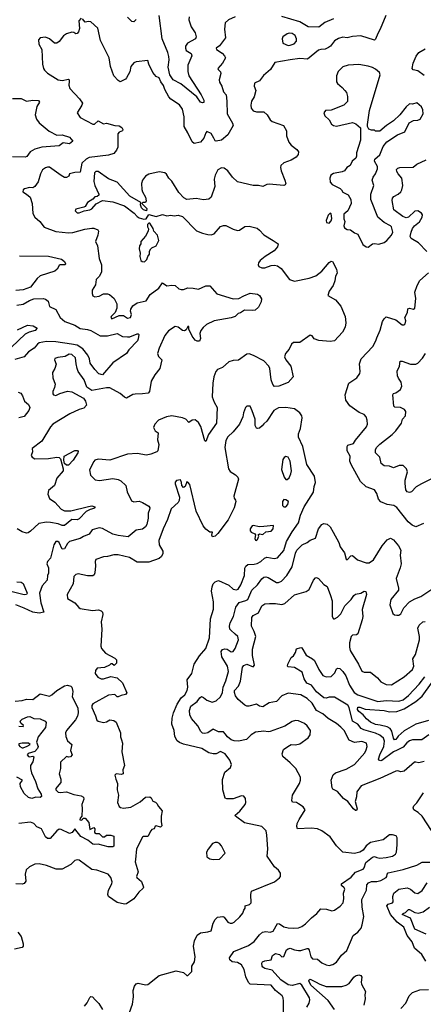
# Model space of a CAD drawing. Extents: x 1954683 to 2060285, y 904798 to 1016299.
# Tile 286 of 472: x 1986162 to 1989987, y 973794 to 983116. Entities that reach past the tile are written whole.
import ezdxf

# ---------------------------------------------------------------- set-up
doc = ezdxf.new("R2010")
doc.units = 0

msp = doc.modelspace()

# ---------------------------------------------------------------- linework, layer by layer
at = {"layer": '0CON10XD'}
for points in [[(1989632.5, 983155), (1989578.1, 983025), (1989554.4, 982985), (1989535, 982932.5), (1989525, 982922.5), (1989395, 982963.8), (1989315, 982957.8), (1989265, 982945.4), (1989225, 982951.5), (1989181.5, 982938.5), (1989145, 982914.2), (1989106.5, 982865), (1989088.8, 982851.2), (1989055, 982837.3), (1989015, 982834.6), (1988993.4, 982826.6), (1988887.6, 982742.4), (1988815, 982749.2), (1988724.5, 982735.5), (1988580.3, 982709.7), (1988537.5, 982645), (1988473.7, 982586.3), (1988433.2, 982536.8), (1988386.1, 982513.9), (1988384.1, 982485.9), (1988398.2, 982445), (1988384.4, 982385), (1988360, 982345), (1988352.2, 982305), (1988356.7, 982276.7), (1988375, 982254.3), (1988405, 982242.9), (1988475, 982242.5), (1988506.9, 982215), (1988535, 982169.2), (1988552.8, 982152.8), (1988662.9, 982112.9), (1988690, 982065), (1988691.4, 982015), (1988711.9, 981955), (1988735, 981928.1), (1988787.6, 981887.6), (1988802.5, 981865), (1988801.7, 981838.3), (1988780.8, 981815), (1988735, 981786.7), (1988665, 981760.8), (1988638, 981735), (1988634.1, 981715.9), (1988640, 981685), (1988675.7, 981595), (1988684, 981565), (1988678.3, 981551.7), (1988665, 981547.5), (1988525, 981558.6), (1988505, 981555.8), (1988465, 981536.2), (1988425, 981546), (1988375, 981546), (1988225, 981580), (1988177.1, 981625), (1988135, 981686), (1988100.3, 981710.3), (1988075, 981712.9), (1988040.6, 981695), (1988013.1, 981645), (1988004.2, 981605), (1988012, 981535), (1987975, 981436.7), (1987955, 981416), (1987905, 981410), (1987835, 981423.8), (1987745, 981414), (1987718.3, 981428.3), (1987668.7, 981478.7), (1987605, 981587.5), (1987575, 981616.7), (1987554.2, 981654.2), (1987535.8, 981665.8), (1987484.3, 981674.3), (1987385, 981654.6), (1987354.4, 981635), (1987325, 981595.7), (1987317.2, 981565), (1987318.9, 981508.9), (1987325.3, 981485.3), (1987354.4, 981435), (1987359.2, 981400.8), (1987353.6, 981386.4), (1987330, 981385), (1987320, 981375), (1987368, 981328), (1987365, 981307.5), (1987335, 981316.7), (1987316.2, 981335), (1987307.5, 981362.5), (1987310, 981385), (1987206.3, 981446.3), (1987085, 981577.3), (1987005, 981609.6), (1986905, 981680), (1986882.2, 981677.8), (1986869.5, 981665), (1986865.4, 981585.4), (1986874.6, 981544.6), (1986913.3, 981465), (1986912.5, 981455), (1986897, 981443), (1986875, 981437.5), (1986854.3, 981415.7), (1986805, 981386.2), (1986782, 981348), (1986770.5, 981339.5), (1986695, 981321.2), (1986688.8, 981305), (1986705, 981288.6), (1986725, 981287.1), (1986774, 981306), (1986825, 981314.3), (1986845, 981326.2), (1986885, 981371.2), (1986945, 981402.5), (1987045, 981392), (1987155, 981352.9), (1987246.7, 981285), (1987275, 981253.3), (1987295, 981240), (1987338.3, 981228.3), (1987359.3, 981230.7), (1987385, 981270), (1987453.8, 981253.8), (1987515, 981270), (1987555, 981258), (1987595, 981264.2), (1987625, 981258), (1987665, 981263.8), (1987705, 981252.5), (1987838.3, 981118.3), (1987895, 981094), (1987945, 981080.8), (1987975, 981078), (1988005, 981088.8), (1988065, 981156.7), (1988091.7, 981168.3), (1988115, 981168.8), (1988185, 981133.8), (1988225, 981121.2), (1988245.7, 981124.3), (1988295, 981159.2), (1988335, 981161.5), (1988411.7, 981141.7), (1988435, 981124), (1988475, 981078), (1988565, 981025.8), (1988611.2, 980995), (1988605.8, 980965), (1988573.3, 980926.7), (1988488.8, 980875), (1988442, 980835), (1988426.2, 980815), (1988421.2, 980795), (1988428.3, 980778.3), (1988455, 980766.2), (1988485, 980766), (1988545, 980788.6), (1988575, 980790.8), (1988605, 980784.2), (1988640.3, 980760.3), (1988717.6, 980657.6), (1988765, 980641.2), (1988905, 980668.9), (1988968.7, 980691.3), (1989026, 980734), (1989095, 980817.5), (1989115, 980828.8), (1989125, 980826.2), (1989162.5, 980755), (1989168.9, 980715), (1989153.8, 980686.2), (1989148.8, 980645), (1989131.9, 980598.1), (1989095.7, 980545), (1989082.5, 980505), (1989155, 980464.2), (1989206, 980404), (1989246.4, 980306.4), (1989251.4, 980245), (1989245.6, 980205), (1989222.4, 980157.6), (1989146.2, 980075), (1989105, 980068.1), (1988995, 980079.4), (1988953.3, 980095), (1988932.7, 980122.7), (1988915, 980128.8), (1988815, 980060.8), (1988755, 980058.8), (1988737.7, 980042.3), (1988714.6, 979995.4), (1988680, 979955), (1988670, 979925), (1988683.3, 979895), (1988730, 979835), (1988752.5, 979735), (1988705, 979681.2), (1988616.7, 979645), (1988575, 979644.3), (1988561.2, 979661.2), (1988545.4, 979705), (1988531.4, 979815), (1988523.3, 979835), (1988475, 979885.4), (1988377.4, 979937.4), (1988335, 979952), (1988315, 979950), (1988235, 979891.2), (1988185, 979888.8), (1988145, 979876.2), (1988085, 979823.8), (1988035, 979805.5), (1988020, 979785), (1988001.8, 979735), (1987991.8, 979675), (1987986.1, 979546.1), (1988004, 979494), (1988032.2, 979445), (1988026.9, 979295), (1987951.3, 979188.7), (1987925, 979122.5), (1987915, 979130), (1987877.9, 979265), (1987855, 979301.4), (1987825, 979326.9), (1987795, 979325.5), (1987765, 979302.1), (1987735, 979333.1), (1987705, 979346.7), (1987605, 979364), (1987552.5, 979355), (1987476.7, 979325), (1987441.2, 979285), (1987431.2, 979255), (1987445, 979223.8), (1987472.5, 979205), (1987468.8, 979138.8), (1987480, 979095), (1987472, 979035), (1987461.2, 979025), (1987405, 979002.5), (1987365, 978994.3), (1987275, 979010), (1987185, 979001.9), (1987015, 978946.9), (1986905, 978955.6), (1986875.5, 978944.5), (1986865, 978934), (1986823.1, 978855), (1986833.6, 978803.6), (1986878.6, 978758.6), (1986917.9, 978752.1), (1987045, 978771.9), (1987095, 978761.4), (1987119.7, 978749.7), (1987167, 978707), (1987181.4, 978645), (1987220.9, 978560.9), (1987245, 978551.1), (1987295, 978558), (1987325.6, 978545.6), (1987385, 978511.2), (1987394, 978495), (1987392.5, 978477.5), (1987378.6, 978445), (1987378.1, 978395), (1987366.5, 978335), (1987355, 978314), (1987325, 978293.8), (1987265, 978284), (1987191.3, 978218.7), (1987095, 978231.9), (1987045, 978245.9), (1986945, 978300), (1986915, 978306.5), (1986848.8, 978285), (1986819.2, 978245), (1986765, 978223.3), (1986736, 978204), (1986635, 978174.6), (1986615, 978157.8), (1986585, 978106), (1986564.4, 978104.4), (1986534.7, 978164.7), (1986523.3, 978175), (1986504.6, 978175.4), (1986485.4, 978144.6), (1986455, 978016.7), (1986426.7, 977985), (1986418.8, 977965), (1986435.8, 977925), (1986434, 977875), (1986425.7, 977854.3), (1986421.3, 977808.7), (1986375, 977756.2), (1986350.4, 977685), (1986362.1, 977595), (1986391.2, 977505), (1986345, 977495.9), (1986286.6, 977506.6), (1986205, 977545.4), (1986125, 977575.6)], [(1986745, 983129.2), (1986722.2, 983105), (1986728.3, 983031.7), (1986719.5, 983000.5), (1986705.9, 982984.1), (1986695, 982982.5), (1986675.5, 982995.5), (1986655, 982998.9), (1986605, 982983.2), (1986576.3, 982963.7), (1986535, 982910.6), (1986515, 982894.4), (1986493.3, 982895), (1986445, 982934.3), (1986405, 982949.4), (1986356.1, 982943.9), (1986341.2, 982925), (1986342, 982885), (1986372, 982835), (1986377.5, 982695), (1986386, 982655), (1986397, 982637), (1986425, 982609.2), (1986525, 982547.5), (1986565, 982540), (1986625, 982553.8), (1986632, 982545), (1986630.8, 982529.2), (1986627.5, 982495), (1986635.8, 982465.8), (1986730, 982365), (1986755.7, 982325), (1986750.6, 982305), (1986708, 982235), (1986735, 982190), (1986855, 982126.2), (1986872.3, 982127.7), (1986905, 982157.5), (1986955, 982130.8), (1986985, 982135.8), (1987065, 982112.5), (1987105, 982112), (1987130, 982095), (1987140, 982075), (1987136.2, 982063.8), (1987105, 982050), (1987093.3, 982036.7), (1987091.9, 981908.1), (1987079.7, 981880.3), (1987055, 981850), (1987005, 981834), (1986820, 981810), (1986790.5, 981795), (1986752.1, 981757.9), (1986736.4, 981673.6), (1986685, 981670.6), (1986635, 981656.7), (1986626.7, 981635), (1986605, 981620.8), (1986585, 981622), (1986555, 981640), (1986445, 981719.4), (1986425, 981720.8), (1986405, 981714.2), (1986377.2, 981692.8), (1986358.5, 981655), (1986338, 981582), (1986304.4, 981535.6), (1986285, 981524.3), (1986254.3, 981525.7), (1986207.5, 981515), (1986193.3, 981505), (1986191.2, 981485), (1986226.7, 981465), (1986260, 981435), (1986278.6, 981375), (1986285, 981281.2), (1986306.2, 981245), (1986353.6, 981203.6), (1986395, 981152.9), (1986505, 981110), (1986625, 981097.7), (1986665, 981100.9), (1986778.1, 981131.9), (1986845, 981142.7), (1986865, 981141.9), (1986903.3, 981125), (1986907.5, 981115), (1986902.7, 981077.3), (1986878.8, 981015), (1986898, 980975), (1986914.3, 980855), (1986937.3, 980795), (1986936.7, 980725), (1986914.3, 980685.7), (1986888, 980655), (1986878.8, 980605), (1986850, 980555), (1986847.5, 980525), (1986855, 980502.5), (1986875, 980492.5), (1986915, 980496.7), (1986955, 980520), (1986995, 980521.2), (1987012.5, 980515), (1987056.2, 980475), (1987081.2, 980425), (1987083.3, 980385), (1987067.5, 980345), (1987030, 980305), (1987026.7, 980295), (1987035, 980283.8), (1987105, 980314.3), (1987145, 980314.2), (1987185, 980291.4), (1987211.2, 980295), (1987222.2, 980325), (1987212.5, 980355), (1987215.7, 980374.3), (1987234.3, 980405.7), (1987275.7, 980434.3), (1987361.2, 980455), (1987398.6, 980515), (1987479.2, 980575), (1987515, 980623.3), (1987555, 980597.5), (1987605, 980603.8), (1987635, 980598.6), (1987668.7, 980568.7), (1987690.9, 980560.9), (1987715, 980562), (1987755, 980578.5), (1987805, 980574.6), (1987855, 980564.6), (1987925, 980597.5), (1987965, 980597.5), (1988030.7, 980520.7), (1988185, 980473.8), (1988240, 980475), (1988285, 980502.9), (1988345, 980525.4), (1988415, 980517.1), (1988433.3, 980505), (1988452, 980472), (1988450.8, 980445), (1988426.1, 980393.9), (1988393.6, 980366.4), (1988368.8, 980361.2), (1988292.5, 980365), (1988255, 980341.2), (1988232.5, 980335), (1988203.9, 980306.1), (1988165, 980292.5), (1988005, 980263.5), (1987931, 980229), (1987899, 980201), (1987878.2, 980171.8), (1987870.4, 980145), (1987874, 980096), (1987865, 980072.5), (1987845, 980072.5), (1987825, 980082.5), (1987795, 980118.8), (1987766.2, 980185), (1987765, 980210), (1987755, 980210), (1987739.2, 980180.8), (1987725, 980169.2), (1987705, 980173.5), (1987665, 980205.6), (1987635, 980210.8), (1987571.4, 980168.6), (1987537.5, 980125), (1987483.2, 980006.8), (1987466.7, 979955), (1987477, 979927), (1987508.8, 979895), (1987490.5, 979815), (1987441.8, 979755), (1987408.1, 979695), (1987393.3, 979595), (1987378.9, 979581.1), (1987325, 979572.2), (1987255, 979571.2), (1987235, 979566.2), (1987175, 979532), (1987155, 979540.8), (1987115, 979575.6), (1987015, 979629.7), (1986985, 979629.8), (1986845, 979606.5), (1986797.8, 979637.8), (1986772.9, 979705), (1986716.7, 979785), (1986707.5, 979815), (1986696.8, 979856.8), (1986692, 979915), (1986655, 979945.6), (1986631.3, 979948.7), (1986592.5, 979927.5), (1986522.2, 979917.8), (1986495, 979906.7), (1986493.3, 979895), (1986508.8, 979855), (1986496.2, 979815), (1986474, 979775), (1986476.9, 979725), (1986496.9, 979665), (1986493.1, 979635), (1986476, 979595), (1986476, 979575), (1986483.3, 979563.3), (1986505, 979558.1), (1986543.3, 979576.7), (1986615, 979598.6), (1986655, 979594), (1986765, 979533.3), (1986786, 979505), (1986796.2, 979465), (1986771.2, 979438.8), (1986724.5, 979425.5), (1986635.5, 979384.5), (1986476.2, 979285), (1986455, 979260), (1986372.5, 979125), (1986280, 979055), (1986284.3, 979025.7), (1986270.3, 978990.3), (1986279.2, 978975), (1986305, 978959.4), (1986435, 978961.5), (1986515, 978975.4), (1986535, 978970.5), (1986547.4, 978957.4), (1986573.8, 978865), (1986573.3, 978845), (1986514.2, 978775), (1986492.5, 978705), (1986435, 978657.5), (1986428.5, 978625), (1986445, 978582.5), (1986495, 978547.1), (1986555, 978480.5), (1986586, 978466), (1986645.4, 978464.6), (1986815, 978508.5), (1986845, 978512.9), (1986873.3, 978505), (1986873.3, 978495), (1986865, 978488.8), (1986830.3, 978479.7), (1986790.9, 978459.1), (1986725, 978391.2), (1986705, 978382.1), (1986655, 978384.2), (1986585, 978327.8), (1986565, 978326.7), (1986525, 978341.8), (1986453.6, 978356.4), (1986415, 978357.9), (1986342.9, 978347.1), (1986265, 978272), (1986241.7, 978258.3), (1986225, 978255.7), (1986185, 978265.6), (1986136.9, 978296.9)], [(1988205, 983141.5), (1988140, 983115), (1988107.5, 983085), (1988101.9, 983025), (1988112.5, 982945), (1988055, 982866.7), (1988024.2, 982845), (1988026.2, 982835), (1988079.5, 982799.5), (1988103.8, 982775), (1988110.8, 982755), (1988085, 982704), (1988038.8, 982655), (1988041.2, 982645), (1988063.2, 982623.2), (1988069.4, 982605), (1988053.5, 982545), (1988055, 982523.3), (1988078.5, 982485), (1988094.3, 982434.3), (1988117.3, 982405), (1988124.6, 982345), (1988126.9, 982225), (1988178.6, 982135), (1988184.4, 982115), (1988135, 982025.3), (1988075, 981975.2), (1988025, 981965.4), (1988015, 981970), (1988002, 981995), (1987975, 982037.3), (1987935, 982056.2), (1987924.2, 982045), (1987907.8, 981995), (1987875, 981955.8), (1987815, 981943.3), (1987795, 981960), (1987756.4, 982045), (1987720.5, 982105), (1987720.3, 982195), (1987705, 982270), (1987675, 982308.6), (1987595, 982362.2), (1987575, 982386.9), (1987537.3, 982455), (1987525, 982494.2), (1987498.2, 982528.2), (1987485, 982564.2), (1987455, 982578.6), (1987424.3, 982615), (1987384.2, 982695), (1987375, 982730), (1987265, 982717.5), (1987242.6, 982707.4), (1987215, 982673.8), (1987205, 982622.5), (1987173.8, 982565), (1987165, 982554), (1987115, 982528.8), (1987095, 982538.8), (1987053.4, 982583.4), (1987023.7, 982673.7), (1987010.4, 982755), (1986928.4, 982918.4), (1986901.9, 983035), (1986836.1, 983096.1), (1986815, 983100), (1986783, 983093), (1986756.2, 983125)], [(1987265, 983116.7), (1987245, 983096.2), (1987225, 983098), (1987185, 983139.4)], [(1987767.3, 983142.7), (1987765.8, 983115), (1987787, 983047), (1987825, 982992.5), (1987835.6, 982955), (1987829.2, 982935), (1987752, 982895), (1987733.5, 982865), (1987732.1, 982845), (1987738.9, 982825), (1987785.5, 982795.5), (1987792.5, 982775), (1987756.3, 982683.7), (1987754.5, 982624.5), (1987764.4, 982585), (1987882.7, 982405), (1987906.5, 982355), (1987907.1, 982332.9), (1987895, 982328.8), (1987875, 982333.8), (1987840.6, 982385), (1987688.3, 982508.3), (1987615, 982547.8), (1987583.9, 982595), (1987570, 982665), (1987577.4, 982735), (1987575, 982768.8), (1987566.8, 982805), (1987510.9, 982935), (1987482.2, 983155)], [(1989135, 983124.7), (1989052.3, 983087.7), (1988995, 983044.4), (1988895, 983048.2), (1988815, 983096.1), (1988644.6, 983145.4)], [(1988705, 982872.5), (1988725, 982874), (1988763.6, 982886.4), (1988786.4, 982913.6), (1988786, 982935), (1988772.5, 982965), (1988745, 982986.5), (1988715, 982987.8), (1988695, 982981.4), (1988656.2, 982955), (1988648.8, 982935), (1988655, 982894), (1988705, 982872.5)], [(1989995, 982588.5), (1989935, 982630.8), (1989890.6, 982640.6), (1989882, 982655), (1989890.6, 982705), (1989918.7, 982771.3), (1989945, 982805.6), (1990005, 982841.4)], [(1989465, 980962), (1989506.1, 980993.9), (1989525, 980998), (1989565, 980990.8), (1989615, 981007.1), (1989640, 981025), (1989685.7, 981075), (1989698.9, 981105), (1989685.7, 981155), (1989676.2, 981165), (1989615, 981195.7), (1989556.4, 981246.4), (1989488.6, 981415), (1989488.9, 981465), (1989518.1, 981545), (1989503.3, 981595), (1989510, 981625), (1989532.5, 981655), (1989551.2, 981705), (1989551.2, 981725), (1989524, 981775), (1989526.2, 981795), (1989573.3, 981835), (1989607.5, 981915), (1989640.7, 981959.3), (1989743, 982027), (1989810, 982055), (1989851.1, 982138.9), (1989895, 982160.5), (1989935, 982163.5), (1989955.4, 982174.6), (1989986, 982224), (1989981.3, 982261.3), (1989970, 982290), (1989925, 982330), (1989885, 982317.5), (1989855, 982318), (1989825, 982292), (1989763.8, 982215), (1989705, 982156.7), (1989637.5, 982115), (1989575, 982060), (1989535, 982060), (1989525, 982070), (1989495, 982070), (1989470.7, 982080.7), (1989456.7, 982105), (1989456.2, 982125), (1989477, 982257), (1989578.6, 982595), (1989570, 982615), (1989535, 982646.2), (1989504.3, 982664.3), (1989465, 982675.7), (1989375, 982690.8), (1989275, 982684.2), (1989225, 982668.8), (1989180, 982625), (1989162.9, 982585), (1989165, 982527.5), (1989175, 982511.2), (1989218.8, 982475), (1989244, 982445), (1989258, 982425), (1989267.7, 982387.7), (1989269.5, 982340.5), (1989234.1, 982305.9), (1989115, 982258), (1989060, 982255), (1989042.5, 982235), (1989052.5, 982205), (1989095, 982166.7), (1989117.7, 982127.7), (1989135, 982113.8), (1989165, 982108), (1989315, 982143.8), (1989348.3, 982128.3), (1989391.7, 982091.7), (1989391.1, 981975), (1989353.2, 981856.8), (1989352.9, 981825), (1989346, 981805), (1989312, 981775), (1989294, 981736), (1989262.5, 981715), (1989240, 981685), (1989216.1, 981673.9), (1989135, 981658.8), (1989111.2, 981645), (1989100, 981615), (1989105, 981577.5), (1989124.1, 981554.1), (1989197.3, 981517.3), (1989212.5, 981505), (1989224, 981484), (1989275, 981456.2), (1989300, 981415), (1989301.9, 981375), (1989272.5, 981305), (1989233.4, 981275), (1989231.9, 981231.9), (1989241.5, 981205), (1989234.1, 981165), (1989241.1, 981145), (1989265, 981130.9), (1989296.4, 981126.4), (1989335, 981098.8), (1989365, 981086), (1989415, 980988.6), (1989445, 980964.2), (1989465, 980962)], [(1986095, 982370), (1986175, 982369.4), (1986225, 982343.8), (1986285, 982354.2), (1986340, 982350), (1986349.2, 982335), (1986323.1, 982295), (1986307.8, 982215), (1986320.6, 982175), (1986345, 982140.8), (1986441.7, 982061.7), (1986515, 982022.5), (1986565, 982024.7), (1986633.3, 982005), (1986666.7, 981965), (1986635, 981940), (1986575, 981950), (1986535, 981920.6), (1986371.2, 981908.8), (1986305, 981891.5), (1986262, 981865), (1986228.2, 981821.8), (1986215, 981814.3), (1986095, 981816.5)], [(1990021.1, 980921.1), (1989942.4, 981002.4), (1989872.9, 981042.9), (1989862.8, 981062.8), (1989870, 981105), (1989885, 981139.2), (1989904.6, 981165.4), (1989949.4, 981200.6), (1989976.9, 981245), (1989977.4, 981267.4), (1989969.2, 981285), (1989935, 981305.6), (1989905, 981302.2), (1989845, 981245.6), (1989825, 981240), (1989791.5, 981251.5), (1989707.2, 981315), (1989692.2, 981405), (1989694.7, 981425.3), (1989707, 981443), (1989749.5, 981465), (1989772.1, 981485), (1989783.8, 981505), (1989792.5, 981545), (1989782.9, 981615), (1989748.7, 981655), (1989735, 981678.6), (1989733.1, 981696.9), (1989745, 981708.9), (1989765, 981716.2), (1989888.9, 981721.1), (1989925, 981747.5), (1990015, 981788.8)], [(1989095, 981188.8), (1989115, 981212.5), (1989121.2, 981235), (1989115, 981277.5), (1989105, 981283.8), (1989084.6, 981265.4), (1989066.2, 981215), (1989070, 981195), (1989095, 981188.8)], [(1987345, 980824.3), (1987367.5, 980845), (1987375, 980872.5), (1987392, 980895), (1987392.9, 980925), (1987404.4, 980945.6), (1987415, 980956.7), (1987456.7, 980973.3), (1987480, 981025), (1987469.2, 981075), (1987433.3, 981115), (1987427.7, 981137.7), (1987395, 981190), (1987385, 981190), (1987373, 981177), (1987372.5, 981155), (1987381.2, 981135), (1987378.8, 981115), (1987355, 981067.5), (1987310, 981015), (1987310, 980995), (1987297.5, 980975), (1987293.3, 980945), (1987304, 980905), (1987301.4, 980875), (1987310.8, 980835), (1987322.5, 980825), (1987345, 980824.3)], [(1986159.5, 980880.5), (1986435, 980875.6), (1986558, 980848), (1986586.7, 980825), (1986595.9, 980805.9), (1986592.5, 980795), (1986545, 980794), (1986535, 980788), (1986515.8, 980755), (1986495.5, 980734.5), (1986355, 980690), (1986327.5, 980665), (1986265, 980582), (1986195, 980557.1), (1986125, 980553.3)], [(1989986.9, 978345), (1989915, 978314.4), (1989880.3, 978330.3), (1989842.7, 978362.7), (1989735, 978498), (1989707, 978517), (1989645, 978525.5), (1989585, 978550), (1989561.5, 978575), (1989545, 978628.8), (1989525, 978664), (1989443.9, 978693.9), (1989392.9, 978745), (1989301.8, 978905), (1989290.4, 978935), (1989292.2, 978985), (1989266.2, 979035), (1989263.8, 979075), (1989271.4, 979088.6), (1989325, 979104.4), (1989342.9, 979135), (1989448.3, 979261.7), (1989457.8, 979285), (1989455.5, 979325), (1989444.6, 979355), (1989426.9, 979376.9), (1989378, 979398), (1989288.9, 979458.9), (1989252.4, 979512.4), (1989245.5, 979565), (1989281.4, 979675), (1989356, 979725), (1989384, 979765), (1989389.2, 979785), (1989382.7, 979857.3), (1989398.8, 979905), (1989507.9, 980022.1), (1989537.5, 980075), (1989546.9, 980105), (1989577.1, 980175), (1989601.3, 980258.7), (1989615, 980283.8), (1989635, 980302.5), (1989725.3, 980275.3), (1989785, 980226), (1989803.9, 980226.1), (1989813.3, 980235), (1989820, 980265), (1989810, 980295), (1989836.4, 980345), (1989841.1, 980378.9), (1989855, 980384.3), (1989895, 980375.5), (1989906.3, 980385), (1989916.1, 980475), (1989906.5, 980535), (1989929.2, 980600.8), (1989955, 980645.5), (1990035, 980718.2)], [(1986135, 980412), (1986195, 980422.5), (1986255, 980458.6), (1986295, 980471.9), (1986385, 980476.7), (1986405, 980471.4), (1986430.3, 980450.3), (1986445, 980401.4), (1986503.6, 980373.6), (1986544.4, 980295), (1986589.3, 980259.3), (1986685, 980222.5), (1986735, 980191.5), (1986803.1, 980183.1), (1986835, 980172.5), (1986925, 980123.9), (1986995, 980123.1), (1987085, 980144.5), (1987137.6, 980117.6), (1987181.9, 980111.9), (1987205.6, 980114.4), (1987275, 980143.1), (1987285, 980142.9), (1987290.5, 980135), (1987286, 980094), (1987277.8, 980075), (1987195, 979989.2), (1987175, 979956.2), (1987045, 979865.7), (1986945, 979754.3), (1986913.3, 979763.3), (1986873.6, 979803.6), (1986830.4, 979865), (1986822.8, 979905), (1986808.6, 979938.6), (1986760.2, 980000.2), (1986705, 980033.8), (1986652.6, 980042.6), (1986505, 980067.2), (1986415, 980067.9), (1986346.2, 980055), (1986331.1, 980045), (1986299.4, 980005), (1986245, 979970.6), (1986205.8, 979924.2), (1986115, 979898.2)], [(1986139.6, 980180.4), (1986235, 980224.4), (1986288.8, 980218.8), (1986327.5, 980195), (1986308.1, 980171.9), (1986251.7, 980158.3), (1986215, 980140), (1986084.8, 980015.2)], [(1989750.4, 979720.4), (1989740.8, 979745), (1989738.3, 979788.3), (1989761.9, 979835), (1989767.1, 979882.9), (1989785, 979884.4), (1989865, 979854.5), (1989914.5, 979855.5), (1989935, 979864.2), (1989978.3, 979911.7), (1990007.5, 979955)], [(1990101, 978789), (1989968, 978722), (1989918.3, 978691.7), (1989873.4, 978646.6), (1989855, 978640.8), (1989835, 978646), (1989820, 978665), (1989814.5, 978725.5), (1989815.6, 978755), (1989838.1, 978835), (1989827.5, 978865), (1989795, 978895.6), (1989757.5, 978895), (1989704.1, 978874.1), (1989665, 978889.2), (1989615, 978892), (1989588.6, 978915), (1989574.4, 978974.4), (1989534.2, 979015), (1989534.2, 979045), (1989544.2, 979065), (1989573.8, 979096.2), (1989692, 979188), (1989727.4, 979222.6), (1989781.2, 979295), (1989790, 979335), (1989818, 979365), (1989820.8, 979405), (1989807.8, 979425), (1989769.2, 979445), (1989716.3, 979446.3), (1989706.8, 979456.8), (1989696.9, 979565), (1989705, 979576.8), (1989726.4, 979583.6), (1989770, 979615), (1989784.5, 979645), (1989778.2, 979685), (1989750.4, 979720.4)], [(1986148.3, 979588.3), (1986171.5, 979581.5), (1986189.6, 979555), (1986208.2, 979505), (1986245, 979471.8), (1986257.7, 979445), (1986248.2, 979415), (1986205, 979359.8), (1986152.6, 979347.4)], [(1987201.8, 973715), (1987230.4, 973795), (1987238.8, 973865), (1987235.6, 973925), (1987249.4, 973965), (1987265, 973988.8), (1987285, 973994.2), (1987355, 973977.5), (1987375, 973980), (1987485, 974065.7), (1987645, 974112), (1987715, 974093.8), (1987745, 974067.5), (1987755, 974067.5), (1987792.5, 974105), (1987793.8, 974155), (1987818, 974195), (1987825.8, 974245), (1987808.8, 974345), (1987817.3, 974395), (1987845, 974447.1), (1987875, 974469.4), (1987945, 974478.6), (1987975, 974491.2), (1987995, 974562.5), (1988013.2, 974596.8), (1988035, 974618.8), (1988085.9, 974625.9), (1988098.3, 974618.3), (1988135, 974572), (1988155, 974562), (1988175, 974561.2), (1988195, 974571.2), (1988246.6, 974623.4), (1988275, 974656.7), (1988285.8, 974684.2), (1988297.5, 974705), (1988300, 974725), (1988340, 974740), (1988354, 974755), (1988352, 974835), (1988360, 974865), (1988576.7, 974955), (1988625, 974992.5), (1988632.5, 975005), (1988632.5, 975035), (1988613.9, 975063.9), (1988576.2, 975095), (1988507.5, 975195), (1988512.2, 975265), (1988504.2, 975395), (1988496, 975435), (1988455, 975476.2), (1988292.4, 975512.4), (1988206.7, 975575), (1988203.3, 975585), (1988246.5, 975623.5), (1988297.1, 975685), (1988305.6, 975705), (1988302.3, 975742.3), (1988285, 975763.8), (1988265, 975769.2), (1988185, 975740), (1988125, 975739.2), (1988110, 975745), (1988085.6, 975825), (1988082.5, 975922.5), (1988105, 975992.5), (1988160, 976035), (1988170, 976065), (1988152.5, 976105), (1988108.8, 976165), (1988065, 976187.5), (1988023.6, 976166.4), (1987995, 976166.2), (1987955, 976176), (1987886.9, 976216.9), (1987715, 976256), (1987675, 976272.5), (1987655, 976288.8), (1987630.7, 976330.7), (1987626.2, 976386.2), (1987603.3, 976445), (1987606.3, 976503.7), (1987620.5, 976555), (1987653.6, 976635), (1987693.3, 976695), (1987727.2, 976722.8), (1987748.5, 976765), (1987753.8, 976795), (1987749.5, 976865), (1987792.1, 976925), (1987816.1, 977013.9), (1987865, 977092.5), (1987926.5, 977163.5), (1987960.9, 977265), (1987970.4, 977445), (1987998.9, 977535), (1987997.1, 977605), (1987980, 977705), (1987984.4, 977745.6), (1987995.7, 977774.3), (1988015, 977793.8), (1988045, 977806.2), (1988145, 977761.4), (1988185, 977724.5), (1988215, 977717.3), (1988232.9, 977725), (1988257.8, 977765), (1988292.9, 977855), (1988295.5, 977924.5), (1988305, 977942), (1988325, 977959.2), (1988385, 977960), (1988412.4, 977967.6), (1988447.1, 977985), (1988482.7, 978017.3), (1988505, 978027.8), (1988574.5, 978015.5), (1988605, 978022.2), (1988665, 978090), (1988691.3, 978175), (1988742.5, 978267.5), (1988805, 978352), (1988822.2, 978425), (1988858.2, 978505), (1988945, 978643.3), (1988952.5, 978695), (1988966, 978735), (1988954, 978795), (1988884.4, 978905), (1988844.4, 979075), (1988804.6, 979164.6), (1988804.4, 979195), (1988822.7, 979245), (1988840, 979345), (1988836.2, 979365), (1988817.5, 979395), (1988765, 979430.6), (1988685, 979444.5), (1988615, 979441.5), (1988570, 979415), (1988505, 979316), (1988475, 979290.8), (1988460.2, 979269.8), (1988435, 979249.2), (1988415, 979244.2), (1988405, 979248.8), (1988394.7, 979274.7), (1988394.6, 979335), (1988365, 979413.3), (1988345.7, 979455.7), (1988315, 979457.5), (1988302.9, 979445), (1988282.5, 979395), (1988277.1, 979355), (1988245.7, 979285), (1988185.8, 979215), (1988133, 979167), (1988115, 979132), (1988104.5, 979065), (1988141.1, 978865), (1988155, 978838), (1988206.4, 978806.4), (1988228.8, 978785), (1988235.8, 978765.8), (1988191.2, 978605), (1988193.8, 978585), (1988207.7, 978567.7), (1988208.8, 978555), (1988193.3, 978495), (1988138, 978382), (1988039.5, 978250.5), (1988015, 978227.5), (1987988.3, 978218.3), (1987982.5, 978235), (1987990, 978265), (1987965, 978262.5), (1987925, 978291.2), (1987901.2, 978325), (1987835, 978462.5), (1987773.8, 978715), (1987755, 978736.7), (1987745, 978740), (1987729.2, 978695), (1987715, 978686), (1987698.1, 978705), (1987696.7, 978735), (1987685, 978758), (1987648.3, 978751.7), (1987635, 978736.7), (1987635, 978720), (1987676, 978595), (1987672.5, 978565), (1987663.8, 978545), (1987598.1, 978485), (1987563.8, 978385), (1987520.8, 978295), (1987481.8, 978185), (1987483.7, 978143.7), (1987517.1, 978085), (1987519.4, 978060.6), (1987505.6, 978034.4), (1987485, 978015.8), (1987385, 977979.4)], [(1986605, 978899.3), (1986586.7, 978915), (1986580.7, 978945), (1986584.7, 978985), (1986685, 979038.2), (1986708.7, 979038.7), (1986716.2, 979026.2), (1986713.8, 979015), (1986669.2, 978945), (1986625, 978899.6), (1986605, 978899.3)], [(1988695, 978762.5), (1988715, 978777.5), (1988732, 978815), (1988736.5, 978845), (1988724.5, 978935), (1988705, 978972.5), (1988685, 978980), (1988667.8, 978972.2), (1988656.6, 978953.4), (1988642.3, 978857.7), (1988668.8, 978785), (1988685, 978762.5), (1988695, 978762.5)], [(1988685, 978504), (1988704, 978525), (1988708, 978555), (1988685, 978571.2), (1988665, 978573.3), (1988652.5, 978555), (1988652, 978515), (1988665, 978504.2), (1988685, 978504)], [(1988662.9, 973625), (1988662.9, 973825), (1988659.1, 973855), (1988647.8, 973875), (1988585.4, 973925.4), (1988545, 973975.6), (1988345, 973986), (1988330.3, 974000.3), (1988303.4, 974053.4), (1988287.8, 974125), (1988265, 974167.1), (1988225, 974190.7), (1988175.6, 974195.6), (1988152, 974215), (1988150, 974235), (1988192.5, 974295), (1988330.6, 974349.4), (1988385, 974387.5), (1988435, 974451.4), (1988463.1, 974476.9), (1988495, 974482.5), (1988535, 974476.7), (1988565, 974485.6), (1988605, 974557.5), (1988625, 974555.6), (1988665, 974528), (1988705, 974517.1), (1988756.4, 974513.6), (1988805, 974518.8), (1988835, 974530.4), (1988869.4, 974555), (1988926.6, 974613.4), (1988978.9, 974655), (1989015, 974698), (1989070, 974695), (1989119.3, 974679.3), (1989145, 974683.8), (1989197.8, 974722.2), (1989226.5, 974755), (1989234.2, 974795), (1989230.8, 974845), (1989242, 974885), (1989237, 974897), (1989210.3, 974920.3), (1989210, 974935), (1989303.3, 974996.7), (1989344.7, 975045.3), (1989416.7, 975075), (1989425.4, 975085), (1989440.6, 975135), (1989505, 975187.5), (1989525, 975194.2), (1989546.7, 975185), (1989575, 975176.9), (1989635, 975183.3), (1989695, 975195.9), (1989723.6, 975215), (1989733.2, 975235), (1989739.6, 975305), (1989739.4, 975369.4), (1989727.8, 975387.8), (1989695, 975398.1), (1989665, 975398.1), (1989605, 975350.6), (1989485, 975325.6), (1989444, 975295), (1989418.1, 975251.9), (1989385, 975234.2), (1989335, 975222.9), (1989225, 975232.9), (1989163.8, 975295), (1989105, 975378.8), (1989025, 975437.5), (1988984.3, 975454.3), (1988925, 975461.9), (1988794, 975454), (1988787.3, 975477.3), (1988791.9, 975505), (1988810, 975545), (1988865.8, 975635), (1988847.5, 975665), (1988805, 975692.5), (1988784.1, 975704.1), (1988747.5, 975707.5), (1988740, 975725), (1988746.2, 975775), (1988812.5, 975885), (1988824.2, 975915), (1988824.2, 975945), (1988777.1, 976025), (1988725, 976080), (1988655, 976140), (1988650, 976165), (1988663.3, 976205), (1988702.5, 976235), (1988735, 976253.8), (1988775, 976251.4), (1988815, 976258.6), (1988895, 976317.5), (1988913.9, 976346.1), (1988916.9, 976385), (1988885, 976430.8), (1988861.1, 976451.1), (1988805, 976478.8), (1988775, 976482), (1988745, 976470.8), (1988675, 976428.1), (1988534.5, 976375.5), (1988515, 976373.1), (1988475, 976381.1), (1988395, 976371.4), (1988355, 976346.7), (1988309.8, 976300.2), (1988235, 976286.1), (1988195, 976287.7), (1988165, 976298), (1988130.3, 976325), (1988110, 976355), (1988093.1, 976373.1), (1988045, 976375.2), (1987995, 976397.5), (1987945, 976362.7), (1987915, 976356.6), (1987895, 976360), (1987877.6, 976377.6), (1987851, 976431), (1987788.6, 976498.6), (1987773.7, 976535), (1987769.7, 976575), (1987785, 976616.9), (1987845, 976660), (1987869.4, 976695), (1987885, 976707.1), (1987905, 976700), (1987934.6, 976674.6), (1987985, 976655.9), (1988025, 976668.6), (1988064.6, 976705.4), (1988083.2, 976745), (1988089.3, 976795), (1988114.1, 976855), (1988139.1, 976945), (1988130, 976995), (1988077.8, 977085), (1988071.4, 977135), (1988085, 977153.8), (1988105, 977158), (1988127.5, 977155), (1988165, 977130), (1988186, 977135), (1988205, 977163.3), (1988235.8, 977245), (1988228.6, 977275), (1988205, 977299.4), (1988161.4, 977335), (1988154.4, 977345), (1988150.6, 977375), (1988156.9, 977405), (1988187.8, 977465), (1988210, 977555), (1988241.5, 977598.5), (1988304.1, 977615.9), (1988323.1, 977626.9), (1988362.3, 977715), (1988415, 977765.6), (1988455, 977821.9), (1988475, 977837.5), (1988495, 977840), (1988515, 977834.4), (1988595, 977787.5), (1988615, 977786.9), (1988641.3, 977798.7), (1988692.1, 977855), (1988744.7, 977935.3), (1988774.3, 978065.7), (1988787.1, 978095), (1988838.1, 978145), (1988884.7, 978165.3), (1988915, 978187.1), (1988965, 978206.7), (1988993.1, 978295), (1989025, 978336), (1989045, 978346), (1989075, 978341.2), (1989104.3, 978314.3), (1989133.4, 978263.4), (1989187.2, 978167.2), (1989199.2, 978125), (1989239.5, 978069.5), (1989257, 978007), (1989265, 978002.5), (1989299.7, 978040.3), (1989315, 978044), (1989362.1, 978002.1), (1989445, 977973.3), (1989475, 977974.4), (1989515, 978003.1), (1989597.1, 978135), (1989645, 978190), (1989675, 978205.8), (1989702.6, 978192.6), (1989750, 978135), (1989773.3, 978095), (1989766.7, 978045), (1989777.5, 977965), (1989768.2, 977925), (1989728.8, 977825), (1989751.2, 977735), (1989750, 977715), (1989680, 977625), (1989670, 977575), (1989696.7, 977495), (1989712.3, 977482.3), (1989735, 977476.7), (1989755, 977476.7), (1989775, 977490), (1989803.1, 977546.9), (1989856.9, 977603.1), (1989905, 977632.5), (1989963.8, 977655), (1990135, 977769.2)], [(1988405, 978186.2), (1988415, 978194), (1988426.7, 978225), (1988421.7, 978238.3), (1988435, 978247.5), (1988465, 978242.5), (1988495, 978266.7), (1988545, 978272), (1988563.8, 978295), (1988568.3, 978328.3), (1988473.9, 978316.1), (1988435, 978315.8), (1988375, 978328.1), (1988364, 978325), (1988345, 978296.7), (1988345, 978277.5), (1988355, 978264.2), (1988389.3, 978249.3), (1988397.5, 978237.5), (1988390.8, 978205), (1988395, 978188.8), (1988405, 978186.2)], [(1987385, 977979.4), (1987275, 977980.5), (1987201.2, 978025), (1987095, 978049.4), (1987055, 978049.2), (1986995, 978034.2), (1986955, 978032), (1986883.8, 978005), (1986876.2, 977985), (1986880, 977945), (1986875, 977880), (1986868.8, 977861.2), (1986855, 977850), (1986805, 977850.6), (1986715, 977868.6), (1986695, 977864), (1986674.2, 977845), (1986668.1, 977775), (1986611.4, 977675), (1986616, 977635), (1986685, 977595.7), (1986720.9, 977550.9), (1986735, 977541.9), (1986852.4, 977522.4), (1986907.7, 977527.7), (1986935, 977520), (1986945.6, 977505.6), (1986949.4, 977485), (1986934.2, 977414.2), (1986941.2, 977345), (1986930, 977185), (1986936.7, 977163.3), (1986975, 977118), (1987065, 977072.5), (1987080, 977055), (1987080, 977025), (1987057, 977003), (1987037.5, 977017.5), (1987025, 977016.7), (1987012.5, 977005), (1986965.8, 976984.2), (1986895, 976975.8), (1986878.8, 976955), (1986877.5, 976925), (1986901.7, 976891.7), (1986935, 976876.7), (1986955, 976876.4), (1987025, 976898.6), (1987085, 976885.8), (1987136.6, 976836.6), (1987178.3, 976741.7), (1987163.9, 976726.1), (1987125, 976718.8), (1987095, 976704), (1987085, 976706.2), (1987065, 976726.2), (1987005, 976721.5), (1986855, 976637.5), (1986845, 976623.3), (1986844.6, 976605), (1986881.4, 976525), (1986892.5, 976485), (1986904.6, 976474.6), (1986957.3, 976462.7), (1986985, 976468.8), (1987015, 976486.2), (1987055, 976481.2), (1987076.2, 976465), (1987117.5, 976365), (1987116.7, 976325), (1987127.3, 976297.3), (1987135.7, 976265), (1987129.4, 976185), (1987156.2, 976055), (1987138.8, 976015), (1987143.8, 975976.2), (1987125, 975969.2), (1987075, 975976.9), (1987064.4, 975964.4), (1987072.2, 975925), (1987089.2, 975885), (1987086.7, 975825), (1987097.5, 975775), (1987090, 975705), (1987105, 975667.5), (1987116.4, 975656.4), (1987145, 975651.2), (1987215, 975661.4), (1987305, 975711.4), (1987355, 975753.8), (1987395, 975756.7), (1987407.3, 975747.3), (1987425, 975716.2), (1987448, 975708), (1987462.5, 975695), (1987477, 975667), (1987513.3, 975625), (1987503.8, 975575), (1987502.5, 975525), (1987510, 975485), (1987495, 975472), (1987455, 975482.5), (1987445, 975480), (1987436.7, 975455), (1987415, 975447.5), (1987405, 975436.2), (1987377.5, 975382.5), (1987335, 975384.3), (1987325, 975377.5), (1987270, 975265), (1987257.8, 975165), (1987255.9, 975144.1), (1987283.2, 975046.8), (1987267.8, 975005), (1987271.1, 974995), (1987315.3, 974955.3), (1987335.6, 974904.4), (1987333.1, 974895), (1987292.1, 974855), (1987245, 974794), (1987175, 974746.7), (1987155, 974741.2), (1987085, 974758.6), (1987004.2, 974815), (1986998.6, 974835), (1987002.9, 974875), (1987035, 974933.3), (1987038.6, 974955), (1987025, 974993.3), (1986998.8, 975025), (1986892.5, 975065), (1986845, 975070), (1986725, 975157.1), (1986705, 975160.8), (1986685.7, 975154.3), (1986645, 975118), (1986565, 975071.9), (1986507, 975073), (1986415, 975108.9), (1986345, 975124), (1986305, 975122), (1986254, 975096), (1986223, 975067), (1986213.3, 975025), (1986220.7, 974959.3), (1986205, 974937.5), (1986185, 974931.2), (1986126.4, 974933.6)], [(1986135, 977795.3), (1986175, 977790.9), (1986195, 977779.2), (1986231.4, 977685), (1986225, 977672.5), (1986205, 977671.1), (1986065, 977705.7)], [(1989995.9, 976094.1), (1989945, 976080), (1989917.3, 976087.3), (1989902.5, 976085), (1989805, 976001.2), (1989775, 975996.2), (1989745, 976004.2), (1989725, 976001.4), (1989575, 975932.2), (1989396.9, 975863.1), (1989357.3, 975805), (1989353.2, 975756.8), (1989340, 975715), (1989360, 975645), (1989355, 975630), (1989345, 975627.5), (1989325, 975643.3), (1989272.7, 975712.7), (1989231.2, 975741.2), (1989175, 975808.8), (1989129.5, 975829.5), (1989122.9, 975842.9), (1989114.3, 975915), (1989132.9, 975965), (1989155, 975984.3), (1989255, 976020.8), (1989335, 976065.7), (1989431.9, 976175), (1989445, 976203.3), (1989454.2, 976235), (1989448.8, 976265), (1989405, 976280.6), (1989335, 976273.1), (1989285, 976294.3), (1989238.1, 976385), (1989205, 976417.5), (1989163.6, 976453.6), (1989085, 976500.5), (1989035.6, 976545), (1988974.4, 976574.4), (1988934.8, 976644.8), (1988885, 976690.8), (1988825, 976725.5), (1988705, 976740), (1988645, 976715.8), (1988595, 976660), (1988525, 976649.4), (1988465, 976610.6), (1988435, 976617.3), (1988405, 976637.1), (1988333.1, 976616.9), (1988315, 976617.2), (1988295, 976626.2), (1988231.3, 976681.3), (1988207.3, 976715), (1988196.5, 976745), (1988198.6, 976765), (1988234.7, 976805.3), (1988255.3, 976854.7), (1988273.8, 976985), (1988285, 977002.5), (1988315, 977012.9), (1988375, 976990), (1988386, 977005), (1988368.8, 977095), (1988368.8, 977155), (1988398.1, 977275), (1988384.7, 977325), (1988360, 977375), (1988362.9, 977455), (1988374, 977475), (1988425, 977501.4), (1988455, 977567.5), (1988485, 977584), (1988530.3, 977589.7), (1988585, 977589.4), (1988645, 977579.4), (1988675, 977587.1), (1988765, 977670), (1988875, 977701.4), (1988905, 977720), (1988945, 977808), (1988965, 977831.2), (1988975, 977834), (1988992.5, 977825), (1989045, 977768.1), (1989075, 977750), (1989107.1, 977665), (1989124.4, 977615), (1989122, 977465), (1989135, 977443.3), (1989145, 977442.5), (1989175, 977458), (1989205, 977489.5), (1989244.3, 977565.7), (1989303.8, 977626.2), (1989329.2, 977665), (1989345, 977675.6), (1989394.3, 977685.7), (1989425, 977706), (1989440.7, 977700.7), (1989446.7, 977675), (1989406.9, 977533.1), (1989413.8, 977465), (1989408.7, 977435), (1989365, 977302), (1989355, 977293.5), (1989315, 977287.3), (1989301.8, 977275), (1989287.7, 977215), (1989285.9, 977175), (1989295, 977144.3), (1989373.3, 977015), (1989405, 976948), (1989425, 976940), (1989487, 976937), (1989554, 976885), (1989585, 976846), (1989635, 976822.9), (1989685, 976817.8), (1989805, 976894.4), (1989883.1, 976965), (1989895.6, 976995), (1989886.7, 977065), (1989912.4, 977105), (1989949.6, 977245), (1989951.5, 977275), (1989933.6, 977355), (1989945.8, 977385), (1989983.3, 977415), (1990005, 977417.5)], [(1990037.5, 976345), (1989972.4, 976297.6), (1989885, 976297.5), (1989855, 976289.2), (1989830.1, 976269.9), (1989795, 976228.2), (1989739.5, 976199.5), (1989705, 976184.1), (1989595, 976100.9), (1989585, 976098.1), (1989564, 976105), (1989561.9, 976115), (1989574.4, 976155.6), (1989611.2, 976235), (1989618.8, 976285), (1989609.2, 976315), (1989575, 976341.1), (1989532.5, 976362.5), (1989422.9, 976392.9), (1989398.4, 976405), (1989365.3, 976445), (1989315.8, 976475.8), (1989283.5, 976605), (1989270.4, 976625), (1989145, 976701.2), (1989095, 976700.5), (1989065, 976692.2), (1989045, 976695.6), (1988975, 976753.8), (1988925.9, 976815.9), (1988884.3, 976835), (1988858.5, 976875), (1988837.6, 976937.6), (1988765, 976983.8), (1988705, 976990), (1988700, 976995), (1988702.5, 977015), (1988733.9, 977076.1), (1988755, 977092.5), (1988776.1, 977123.9), (1988785, 977160), (1988825, 977172.5), (1988835, 977167.5), (1988875, 977098), (1988936.7, 977065), (1988955, 977048), (1988995.6, 976965), (1989035, 976905.6), (1989065, 976893.5), (1989115, 976896.9), (1989148.5, 976931.5), (1989165, 976970), (1989175, 976976.7), (1989195, 976973.3), (1989225, 976945.8), (1989252.9, 976905), (1989286.1, 976816.1), (1989332.7, 976745), (1989364.8, 976724.8), (1989555, 976660.9), (1989635, 976668.8), (1989755, 976664.2), (1989795, 976675.9), (1989845, 976716.2), (1989948.5, 976825), (1990000.9, 976895)], [(1990035, 976482), (1989914.7, 976445.3), (1989805, 976383.2), (1989748.2, 976331.8), (1989725, 976301.1), (1989715, 976298.9), (1989705, 976312.9), (1989688.5, 976378.5), (1989672.9, 976405), (1989645, 976420.8), (1989576.5, 976436.5), (1989535, 976444.6), (1989487.1, 976465), (1989447.4, 976497.4), (1989415.3, 976535), (1989375, 976565.9), (1989363.8, 976585), (1989365, 976606.4), (1989385, 976608.4), (1989435, 976589), (1989615, 976576.1), (1989667.6, 976562.4), (1989735, 976566.1), (1989805, 976591.1), (1989915, 976660.4), (1989977.2, 976712.8), (1990065.4, 976835)], [(1986117.5, 976662.5), (1986185, 976669.4), (1986225, 976683.1), (1986285, 976680), (1986355, 976731.9), (1986445, 976710.6), (1986467.5, 976722.5), (1986515, 976766.5), (1986585, 976807.9), (1986615.4, 976815.4), (1986646.2, 976806.2), (1986656.9, 976795), (1986666.7, 976755), (1986658.4, 976705), (1986711.9, 976601.9), (1986715.8, 976554.2), (1986709, 976521), (1986691.8, 976488.2), (1986604.2, 976385), (1986597.1, 976365), (1986598.8, 976328.8), (1986615, 976287.5), (1986657.5, 976255), (1986644.2, 976195.8), (1986660, 976155), (1986644.2, 976135.8), (1986625, 976133.8), (1986605, 976140), (1986550, 976085), (1986547.9, 976027.9), (1986534.5, 975975), (1986551.1, 975925), (1986553.1, 975895), (1986517.5, 975852.5), (1986505, 975836.2), (1986505.6, 975825), (1986525, 975803.3), (1986545, 975799.4), (1986605, 975804.4), (1986675, 975781.1), (1986745, 975768.1), (1986766.2, 975755), (1986770, 975735), (1986749.2, 975685), (1986754.2, 975644.2), (1986750, 975575), (1986735, 975556.2), (1986731.7, 975541.7), (1986745, 975538), (1986757.5, 975545), (1986763, 975557), (1986782.5, 975555), (1986816, 975515), (1986825, 975450), (1986865, 975466.7), (1986872.5, 975455), (1986871.7, 975421.7), (1986885, 975410), (1986915, 975410), (1986945, 975380), (1986965, 975380), (1986985, 975396.7), (1987025, 975395.7), (1987052.5, 975385), (1987055, 975290), (1987046, 975284), (1987000, 975285), (1986905, 975310), (1986875, 975306), (1986855, 975310.8), (1986808.3, 975348.3), (1986741.7, 975381.7), (1986685, 975456.7), (1986659.7, 975420.3), (1986635, 975412.5), (1986555, 975450), (1986535, 975451.5), (1986512.7, 975437.3), (1986450, 975365), (1986425, 975363.1), (1986405, 975379.2), (1986367.1, 975455), (1986325, 975474), (1986295, 975506.2), (1986265, 975520), (1986155, 975506.7)], [(1986155, 976427.5), (1986196.2, 976423.8), (1986196.7, 976435), (1986171.2, 976455), (1986165.7, 976475), (1986185, 976494.3), (1986235, 976516.9), (1986257.9, 976517.9), (1986295, 976501.2), (1986355, 976496), (1986402.5, 976475), (1986413, 976463), (1986407.1, 976415), (1986338, 976325), (1986325.9, 976294.1), (1986321.2, 976275), (1986337.5, 976235), (1986331.4, 976215), (1986305, 976186), (1986241.2, 976168.8), (1986232.9, 976157.1), (1986245, 976140), (1986255, 976136.2), (1986285, 976143.8), (1986295.8, 976135.8), (1986285, 976090), (1986263.3, 976055), (1986264.5, 976025.5), (1986273.9, 975985), (1986311.9, 975901.9), (1986334, 975834), (1986366.5, 975785), (1986369.4, 975760.6), (1986355, 975751.4), (1986315, 975753.8), (1986278.4, 975741.6), (1986245, 975751.4), (1986205, 975788.4), (1986168.5, 975851.5), (1986166.5, 975885), (1986187.3, 975915), (1986136.1, 975943.9)], [(1986185, 976221.2), (1986195, 976222.5), (1986233.3, 976236.7), (1986260, 976255), (1986245.8, 976265.8), (1986185, 976265.5), (1986155, 976259.2), (1986153.2, 976246.8), (1986161.9, 976235), (1986185, 976221.2)], [(1990065, 975440), (1989974.8, 975574.8), (1989939.2, 975609.2), (1989898, 975635), (1989890, 975655), (1989895.8, 975674.2), (1989925, 975702), (1989986.9, 975795)], [(1987995, 975163.8), (1988055, 975168.8), (1988110, 975225), (1988075, 975293.8), (1988055, 975316.2), (1988035, 975326.2), (1988013.9, 975326.1), (1987987.5, 975315), (1987946.4, 975263.6), (1987933.3, 975235), (1987935, 975190), (1987965, 975170), (1987995, 975163.8)], [(1988882, 973768), (1988906, 973805), (1988912.5, 973835), (1988906.9, 973855), (1988835, 973975.5), (1988815, 973989.5), (1988745, 973971.4), (1988705, 973978.8), (1988635, 974025.4), (1988555.7, 974115.7), (1988485, 974133.2), (1988467.1, 974145), (1988460, 974155), (1988456, 974185), (1988461.2, 974195), (1988483.3, 974205), (1988545.5, 974214.5), (1988556.2, 974255), (1988585, 974275.8), (1988625, 974266.7), (1988647.5, 974245), (1988665, 974246.2), (1988690.7, 974309.3), (1988705, 974320), (1988725, 974324.4), (1988765, 974308.9), (1988805, 974303.1), (1988826.6, 974303.4), (1988885, 974323.8), (1988895, 974321.2), (1988905, 974307.5), (1988921.8, 974245), (1988935, 974225.6), (1988985, 974220.6), (1989026.5, 974186.5), (1989065, 974167.1), (1989095, 974161.4), (1989130.3, 974169.7), (1989165, 974194), (1989212.2, 974257.8), (1989262.9, 974305), (1989322.5, 974445), (1989365, 974476), (1989396.2, 974515), (1989408, 974545), (1989424.1, 974625.9), (1989406.7, 974715), (1989405.6, 974785), (1989448.9, 974875), (1989452.2, 974925), (1989466.4, 974943.6), (1989495, 974955.2), (1989545, 974957.3), (1989585, 974967.1), (1989634, 974995), (1989642, 975005), (1989644.4, 975025), (1989655, 975037.3), (1989795, 975069.7), (1989925, 975112.5), (1989975, 975140), (1990049.1, 975139.1)], [(1990012, 974202), (1989971.1, 974265), (1989901.9, 974325), (1989881.5, 974385), (1989834, 974444), (1989801.4, 974525), (1989740.4, 974570.4), (1989674.3, 974645), (1989642.2, 974725), (1989655, 974743.1), (1989696, 974755), (1989700.8, 974765), (1989698.5, 974815), (1989707.6, 974845), (1989755, 974883.6), (1989835, 974896.9), (1989866, 974885), (1989905, 974850.6), (1989936.2, 974843.8), (1989975, 974870.6), (1990022.9, 974945)], [(1990015, 974457.5), (1989905.2, 974505.2), (1989865, 974608.3), (1989787.5, 974645), (1989794.5, 974655), (1989816.3, 974663.7), (1989845, 974691.8), (1989855, 974692.7), (1989905, 974662.2), (1989941.7, 974658.3), (1989985, 974670.5), (1990045, 974712.2)], [(1986145, 974478), (1986175.7, 974435), (1986196, 974365), (1986195.8, 974344.2), (1986185, 974332), (1986113, 974317)], [(1989144.6, 973745), (1989085, 973831.2), (1988921.2, 973975), (1988903, 974015), (1988905, 974026.9), (1988915, 974032.5), (1988965, 974008), (1989005.2, 973985.2), (1989065, 973963.3), (1989215, 973962), (1989255, 973974.6), (1989285, 973992.2), (1989328.7, 974051.3), (1989345, 974063.3), (1989375, 974072), (1989395, 974066.2), (1989402.5, 974052.5), (1989397.9, 974005), (1989402.1, 973985), (1989438.6, 973915), (1989433.5, 973885), (1989436.4, 973845), (1989422.7, 973785)], [(1989774.6, 973755.4), (1989820.6, 973805), (1989852.2, 973875), (1989885, 973904.4), (1989955, 973930.6), (1990035.9, 973934.1)], [(1986775, 973776.7), (1986802.3, 973807.7), (1986825, 973860), (1986835, 973868.8), (1986852.5, 973865), (1986877.7, 973837.7), (1986910.5, 973800.5), (1986946.7, 973745)]]:
    msp.add_lwpolyline(points, dxfattribs=at)

doc.saveas('drawing.dxf')
